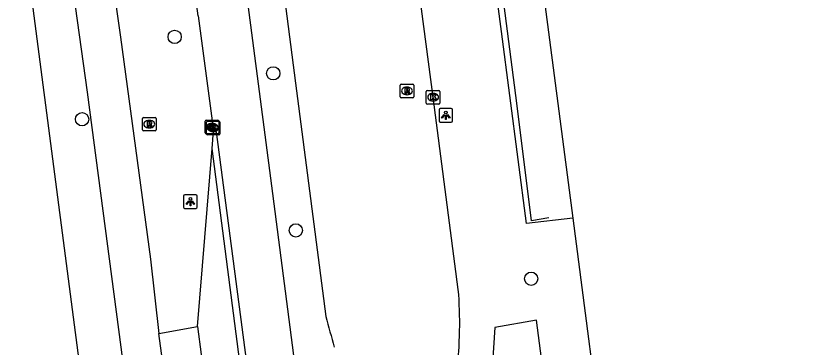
# Model space of a CAD drawing. Extents: x 160557 to 161245, y 385330 to 386505.
# Drawn here: x 161160.6 to 161219.2, y 385675.4 to 385699.8 of the extents above; entities that cross this region are included whole.
import ezdxf

# ---------------------------------------------------------------- set-up
doc = ezdxf.new("R2010")
doc.units = 0
for name, color, linetype in [('IMGEO_Berm_groen', 7, 'Continuous'), ('IMGEO_Boom', 7, 'Continuous'), ('IMGEO_Fietspad_gesloten', 7, 'Continuous'), ('IMGEO_Hek', 7, 'Continuous'), ('IMGEO_Kolk', 7, 'Continuous'), ('IMGEO_Lichtpunt', 7, 'Continuous'), ('IMGEO_OVBaan_gesloten', 7, 'Continuous'), ('IMGEO_Rijbaan_lokaal_open', 7, 'Continuous'), ('IMGEO_Rijbaan_regionaal_gesloten', 7, 'Continuous'), ('IMGEO_Rioolput', 7, 'Continuous'), ('IMGEO_Voetpad_open', 7, 'Continuous')]:
    doc.layers.add(name, color=color, linetype=linetype)

msp = doc.modelspace()

# ---------------------------------------------------------------- linework, layer by layer
at = {"layer": 'IMGEO_Berm_groen'}
msp.add_lwpolyline([(161200.214, 385667.812), (161198.967, 385677.403), (161195.898, 385676.866), (161195.542, 385671.616), (161194.652, 385663.251), (161194.652, 385659.069), (161195.364, 385650.081), (161195.876, 385643.607), (161193.874, 385643.696), (161194.052, 385633.195), (161194.274, 385627.99), (161194.541, 385622.294), (161194.942, 385616.911), (161196.143, 385614.197), (161197.166, 385611.705), (161198.991, 385610.993), (161199.791, 385610.682), (161203.707, 385611.794), (161206.688, 385612.995), (161207.355, 385614.33), (161206.955, 385617.489), (161205.976, 385627.901), (161200.214, 385667.812)], dxfattribs=at)
at = {"layer": 'IMGEO_Boom'}
for centre in [(161172.308, 385698.284), (161179.57, 385695.599), (161165.489, 385692.215), (161181.236, 385684.028), (161198.566, 385680.466)]:
    msp.add_circle(centre, 0.489, dxfattribs=at)
at = {"layer": 'IMGEO_Fietspad_gesloten'}
for points in [[(161163.199, 385713.599), (161163.234, 385713.074), (161165.866, 385694.215), (161171.756, 385649.564)], [(161166.689, 385709.614), (161168.318, 385698.275), (161170.527, 385681.898), (161171.154, 385676.424)], [(161174.214, 385653.907), (161171.154, 385676.424)]]:
    msp.add_lwpolyline(points, dxfattribs=at)
at = {"layer": 'IMGEO_Hek'}
msp.add_lwpolyline([(161199.875, 385684.949), (161198.589, 385684.728), (161197.522, 385693.41), (161196.575, 385700.594)], dxfattribs=at)
at = {"layer": 'IMGEO_Kolk'}
for p, q in [((161190.844, 385693.413), (161190.844, 385694.265)), ((161190.919, 385694.339), (161191.771, 385694.339)), ((161191.845, 385694.265), (161191.845, 385693.413)), ((161191.332, 385694.119), (161191.357, 385694.119)), ((161191.771, 385693.339), (161190.919, 385693.339)), ((161191.355, 385693.559), (161191.33, 385693.559)), ((161174.559, 385691.216), (161174.559, 385692.068)), ((161174.634, 385692.142), (161175.486, 385692.142)), ((161174.645, 385691.154), (161174.645, 385692.006)), ((161174.72, 385692.08), (161175.572, 385692.08)), ((161175.047, 385691.922), (161175.072, 385691.922)), ((161175.133, 385691.86), (161175.158, 385691.86)), ((161175.56, 385692.068), (161175.56, 385691.216)), ((161175.646, 385692.006), (161175.646, 385691.154)), ((161175.07, 385691.362), (161175.045, 385691.362)), ((161175.156, 385691.3), (161175.131, 385691.3)), ((161175.486, 385691.142), (161174.634, 385691.142)), ((161175.572, 385691.08), (161174.72, 385691.08))]:
    msp.add_line(p, q, dxfattribs=at)
for points in [[(161190.844, 385693.413), (161190.844, 385694.265)], [(161190.919, 385694.339), (161191.771, 385694.339)], [(161191.845, 385694.265), (161191.845, 385693.413)], [(161191.165, 385694.039), (161191.288, 385694.039), (161191.288, 385693.888), (161191.418, 385694.039), (161191.582, 385694.039), (161191.436, 385693.888), (161191.589, 385693.639), (161191.437, 385693.639), (161191.352, 385693.803), (161191.288, 385693.736), (161191.288, 385693.639), (161191.165, 385693.639), (161191.165, 385694.039)], [(161191.771, 385693.339), (161190.919, 385693.339)], [(161174.559, 385691.216), (161174.559, 385692.068)], [(161174.634, 385692.142), (161175.486, 385692.142)], [(161174.645, 385691.154), (161174.645, 385692.006)], [(161174.72, 385692.08), (161175.572, 385692.08)], [(161174.88, 385691.842), (161175.003, 385691.842), (161175.003, 385691.691), (161175.133, 385691.842), (161175.297, 385691.842), (161175.151, 385691.691), (161175.304, 385691.442), (161175.152, 385691.442), (161175.067, 385691.606), (161175.003, 385691.539), (161175.003, 385691.442), (161174.88, 385691.442), (161174.88, 385691.842)], [(161175.56, 385692.068), (161175.56, 385691.216)], [(161175.646, 385692.006), (161175.646, 385691.154)], [(161174.966, 385691.78), (161175.089, 385691.78), (161175.089, 385691.629), (161175.219, 385691.78), (161175.383, 385691.78), (161175.237, 385691.629), (161175.39, 385691.38), (161175.238, 385691.38), (161175.153, 385691.544), (161175.089, 385691.477), (161175.089, 385691.38), (161174.966, 385691.38), (161174.966, 385691.78)], [(161175.486, 385691.142), (161174.634, 385691.142)], [(161175.572, 385691.08), (161174.72, 385691.08)]]:
    msp.add_lwpolyline(points, dxfattribs=at)
for centre, start, end in [((161190.921, 385694.263), 91.55205, 178.44795), ((161190.921, 385694.263), 91.55205, 178.44795), ((161191.769, 385694.263), 1.55205, 88.44795), ((161191.769, 385694.263), 1.55205, 88.44795), ((161190.921, 385693.415), 181.55205, 268.44795), ((161190.921, 385693.415), 181.55205, 268.44795), ((161191.769, 385693.415), 271.55205, 358.44795), ((161191.769, 385693.415), 271.55205, 358.44795), ((161174.636, 385692.066), 91.55205, 178.44795), ((161174.636, 385692.066), 91.55205, 178.44795), ((161174.722, 385692.004), 91.55205, 178.44795), ((161174.722, 385692.004), 91.55205, 178.44795), ((161175.484, 385692.066), 1.55205, 88.44795), ((161175.484, 385692.066), 1.55205, 88.44795), ((161175.57, 385692.004), 1.55205, 88.44795), ((161175.57, 385692.004), 1.55205, 88.44795), ((161174.636, 385691.218), 181.55205, 268.44795), ((161174.636, 385691.218), 181.55205, 268.44795), ((161174.722, 385691.156), 181.55205, 268.44795), ((161174.722, 385691.156), 181.55205, 268.44795), ((161175.484, 385691.218), 271.55205, 358.44795), ((161175.484, 385691.218), 271.55205, 358.44795), ((161175.57, 385691.156), 271.55205, 358.44795), ((161175.57, 385691.156), 271.55205, 358.44795)]:
    msp.add_arc(centre, 0.0765, start, end, dxfattribs=at)
for centre, major_axis, ratio, start_param, end_param in [((161191.331, 385693.839), (-0.387, 0.002), 0.722429, 4.712389, 7.853982), ((161191.356, 385693.839), (-0.39, 0.002), 0.717154, 1.570796, 4.712389), ((161175.046, 385691.642), (-0.387, 0.002), 0.722429, 4.712389, 7.853982), ((161175.132, 385691.58), (-0.387, 0.002), 0.722429, 4.712389, 7.853982), ((161175.071, 385691.642), (-0.39, 0.002), 0.717154, 1.570796, 4.712389), ((161175.157, 385691.58), (-0.39, 0.002), 0.717154, 1.570796, 4.712389)]:
    msp.add_ellipse(centre, major_axis=major_axis, ratio=ratio, start_param=start_param, end_param=end_param, dxfattribs=at)
at = {"layer": 'IMGEO_Lichtpunt'}
for p, q in [((161192.681, 385693.007), (161191.873, 385693.007)), ((161192.681, 385693.007), (161191.873, 385693.007)), ((161191.779, 385692.912), (161191.779, 385692.105)), ((161191.779, 385692.912), (161191.779, 385692.105)), ((161192.775, 385692.105), (161192.775, 385692.912)), ((161192.775, 385692.105), (161192.775, 385692.912)), ((161191.873, 385692.011), (161192.681, 385692.011)), ((161191.873, 385692.011), (161192.681, 385692.011)), ((161172.967, 385686.553), (161172.967, 385685.746)), ((161172.967, 385686.553), (161172.967, 385685.746)), ((161173.869, 385686.648), (161173.061, 385686.648)), ((161173.869, 385686.648), (161173.061, 385686.648)), ((161173.963, 385685.746), (161173.963, 385686.553)), ((161173.963, 385685.746), (161173.963, 385686.553)), ((161173.061, 385685.652), (161173.869, 385685.652)), ((161173.061, 385685.652), (161173.869, 385685.652))]:
    msp.add_line(p, q, dxfattribs=at)
for points in [[(161192.153, 385692.576), (161192.192, 385692.548), (161192.004, 385692.286), (161191.966, 385692.313), (161192.153, 385692.576)], [(161192.255, 385692.528), (161192.302, 385692.528), (161192.302, 385692.206), (161192.255, 385692.206), (161192.255, 385692.528)], [(161192.365, 385692.548), (161192.403, 385692.575), (161192.59, 385692.313), (161192.551, 385692.285), (161192.365, 385692.548)], [(161173.341, 385686.217), (161173.38, 385686.189), (161173.192, 385685.927), (161173.154, 385685.954), (161173.341, 385686.217)], [(161173.443, 385686.169), (161173.49, 385686.169), (161173.49, 385685.847), (161173.443, 385685.847), (161173.443, 385686.169)], [(161173.553, 385686.189), (161173.591, 385686.216), (161173.778, 385685.954), (161173.739, 385685.926), (161173.553, 385686.189)]]:
    msp.add_lwpolyline(points, dxfattribs=at)
for centre in [(161192.278, 385692.71), (161173.466, 385686.351)]:
    msp.add_circle(centre, 0.0994, dxfattribs=at)
for centre, start, end in [((161191.873, 385692.912), 90, 180), ((161191.873, 385692.912), 90, 180), ((161192.681, 385692.912), 0, 90), ((161192.681, 385692.912), 0, 90), ((161191.873, 385692.105), 180, 270), ((161191.873, 385692.105), 180, 270), ((161192.681, 385692.105), 270, 0), ((161192.681, 385692.105), 270, 360), ((161173.061, 385686.553), 90, 180), ((161173.061, 385686.553), 90, 180), ((161173.869, 385686.553), 0, 90), ((161173.869, 385686.553), 0, 90), ((161173.061, 385685.746), 180, 270), ((161173.061, 385685.746), 180, 270), ((161173.869, 385685.746), 270, 0), ((161173.869, 385685.746), 270, 360)]:
    msp.add_arc(centre, 0.0946, start, end, dxfattribs=at)
at = {"layer": 'IMGEO_OVBaan_gesloten'}
for points in [[(161197.801, 385714.584), (161199.572, 385700.685), (161201.632, 385684.929)], [(161174.002, 385676.944), (161175.062, 385690.069)], [(161181.314, 385641.891), (161175.062, 385690.069)], [(161201.632, 385684.929), (161204.106, 385665.809), (161210.278, 385619.124), (161219.183, 385551.578)], [(161174.002, 385676.944), (161176.955, 385654.244)]]:
    msp.add_lwpolyline(points, dxfattribs=at)
at = {"layer": 'IMGEO_Rijbaan_lokaal_open'}
msp.add_lwpolyline([(161175.062, 385690.069), (161175.166, 385691.356)], dxfattribs=at)
at = {"layer": 'IMGEO_Rijbaan_regionaal_gesloten'}
for points in [[(161193.199, 385679.679), (161191.345, 385693.839), (161189.075, 385711.165), (161188.875, 385712.802)], [(161179.065, 385711.422), (161181.036, 385696.211), (161183.453, 385677.693)], [(161185.454, 385640.942), (161182.43, 385664.407), (161179.46, 385687.32), (161176.736, 385708.191), (161176.453, 385710.302), (161176.342, 385711.076)], [(161174.036, 385699.832), (161175.166, 385691.356)], [(161175.166, 385691.356), (161175.354, 385691.287), (161182.039, 385640.447), (161181.828, 385640.442)]]:
    msp.add_lwpolyline(points, dxfattribs=at)
for centre, radius, start, end in [((161132.159, 385694.585), 42.204, 7.14133, 11.21137), ((161163.49, 385677.203), 29.812, 353.01864, 4.76495), ((161226.574, 385688.185), 44.379, 193.67566, 196.70611)]:
    msp.add_arc(centre, radius, start, end, dxfattribs=at)
at = {"layer": 'IMGEO_Rioolput'}
for p, q in [((161188.991, 385694.802), (161189.843, 385694.802)), ((161188.916, 385693.876), (161188.916, 385694.728)), ((161189.404, 385694.582), (161189.429, 385694.582)), ((161189.917, 385694.728), (161189.917, 385693.876)), ((161189.843, 385693.802), (161188.991, 385693.802)), ((161189.427, 385694.022), (161189.402, 385694.022)), ((161169.937, 385691.429), (161169.937, 385692.281)), ((161170.012, 385692.355), (161170.864, 385692.355)), ((161170.425, 385692.135), (161170.45, 385692.135)), ((161170.938, 385692.281), (161170.938, 385691.429)), ((161170.864, 385691.355), (161170.012, 385691.355)), ((161170.448, 385691.575), (161170.423, 385691.575))]:
    msp.add_line(p, q, dxfattribs=at)
for points in [[(161188.991, 385694.802), (161189.843, 385694.802)], [(161188.916, 385693.876), (161188.916, 385694.728)], [(161189.505, 385694.5), (161189.253, 385694.502), (161189.253, 385694.102)], [(161189.253, 385694.102), (161189.377, 385694.102), (161189.377, 385694.264), (161189.388, 385694.264)], [(161189.431, 385694.421), (161189.377, 385694.421), (161189.377, 385694.34)], [(161189.377, 385694.34), (161189.429, 385694.34)], [(161189.435, 385694.235), (161189.506, 385694.102), (161189.646, 385694.102), (161189.581, 385694.228)], [(161189.917, 385694.728), (161189.917, 385693.876)], [(161189.843, 385693.802), (161188.991, 385693.802)], [(161169.937, 385691.429), (161169.937, 385692.281)], [(161170.012, 385692.355), (161170.864, 385692.355)], [(161170.526, 385692.053), (161170.274, 385692.055), (161170.274, 385691.655)], [(161170.274, 385691.655), (161170.398, 385691.655), (161170.398, 385691.817), (161170.409, 385691.817)], [(161170.452, 385691.974), (161170.398, 385691.974), (161170.398, 385691.893)], [(161170.398, 385691.893), (161170.45, 385691.893)], [(161170.938, 385692.281), (161170.938, 385691.429)], [(161170.864, 385691.355), (161170.012, 385691.355)], [(161170.456, 385691.788), (161170.527, 385691.655), (161170.667, 385691.655), (161170.602, 385691.781)]]:
    msp.add_lwpolyline(points, dxfattribs=at)
for centre, radius, start, end in [((161188.993, 385694.726), 0.0765, 91.55205, 178.44795), ((161188.993, 385694.726), 0.0765, 91.55205, 178.44795), ((161189.841, 385694.726), 0.0765, 1.55205, 88.44795), ((161189.841, 385694.726), 0.0765, 1.55205, 88.44795), ((161189.387, 385694.211), 0.0533, 26.02933, 88.69889), ((161189.413, 385694.529), 0.19, 274.7715, 282.96867), ((161189.437, 385694.325), 0.0964, 77.00612, 93.18647), ((161189.451, 385694.382), 0.0378, 276.66336, 79.67722), ((161189.504, 385694.39), 0.109, 350.36119, 89.41601), ((161189.502, 385694.39), 0.112, 277.58423, 350.98172), ((161189.486, 385694.175), 0.108, 29.51342, 73.79051), ((161188.993, 385693.878), 0.0765, 181.55205, 268.44795), ((161188.993, 385693.878), 0.0765, 181.55205, 268.44795), ((161189.841, 385693.878), 0.0765, 271.55205, 358.44795), ((161189.841, 385693.878), 0.0765, 271.55205, 358.44795), ((161170.014, 385692.279), 0.0765, 91.55205, 178.44795), ((161170.014, 385692.279), 0.0765, 91.55205, 178.44795), ((161170.408, 385691.764), 0.0533, 26.02933, 88.69889), ((161170.434, 385692.082), 0.19, 274.7715, 282.96867), ((161170.458, 385691.878), 0.0964, 77.00612, 93.18647), ((161170.472, 385691.935), 0.0378, 276.66336, 79.67722), ((161170.525, 385691.943), 0.109, 350.36119, 89.41601), ((161170.523, 385691.943), 0.112, 277.58423, 350.98172), ((161170.507, 385691.728), 0.108, 29.51342, 73.79051), ((161170.862, 385692.279), 0.0765, 1.55205, 88.44795), ((161170.862, 385692.279), 0.0765, 1.55205, 88.44795), ((161170.014, 385691.431), 0.0765, 181.55205, 268.44795), ((161170.014, 385691.431), 0.0765, 181.55205, 268.44795), ((161170.862, 385691.431), 0.0765, 271.55205, 358.44795), ((161170.862, 385691.431), 0.0765, 271.55205, 358.44795)]:
    msp.add_arc(centre, radius, start, end, dxfattribs=at)
for centre, major_axis, ratio, start_param, end_param in [((161189.403, 385694.302), (-0.387, 0.002), 0.722429, 4.712389, 7.853982), ((161189.428, 385694.302), (-0.39, 0.002), 0.717154, 1.570796, 4.712389), ((161170.424, 385691.855), (-0.387, 0.002), 0.722429, 4.712389, 7.853982), ((161170.449, 385691.855), (-0.39, 0.002), 0.717154, 1.570796, 4.712389)]:
    msp.add_ellipse(centre, major_axis=major_axis, ratio=ratio, start_param=start_param, end_param=end_param, dxfattribs=at)
at = {"layer": 'IMGEO_Voetpad_open'}
for points in [[(161166.719, 385663.332), (161161.035, 385707.009), (161160.235, 385712.57), (161159.829, 385714.44)], [(161201.632, 385684.929), (161198.234, 385684.532), (161196.378, 385698.673), (161194.35, 385714.075)], [(161171.154, 385676.424), (161174.002, 385676.944)]]:
    msp.add_lwpolyline(points, dxfattribs=at)

doc.saveas('drawing.dxf')
